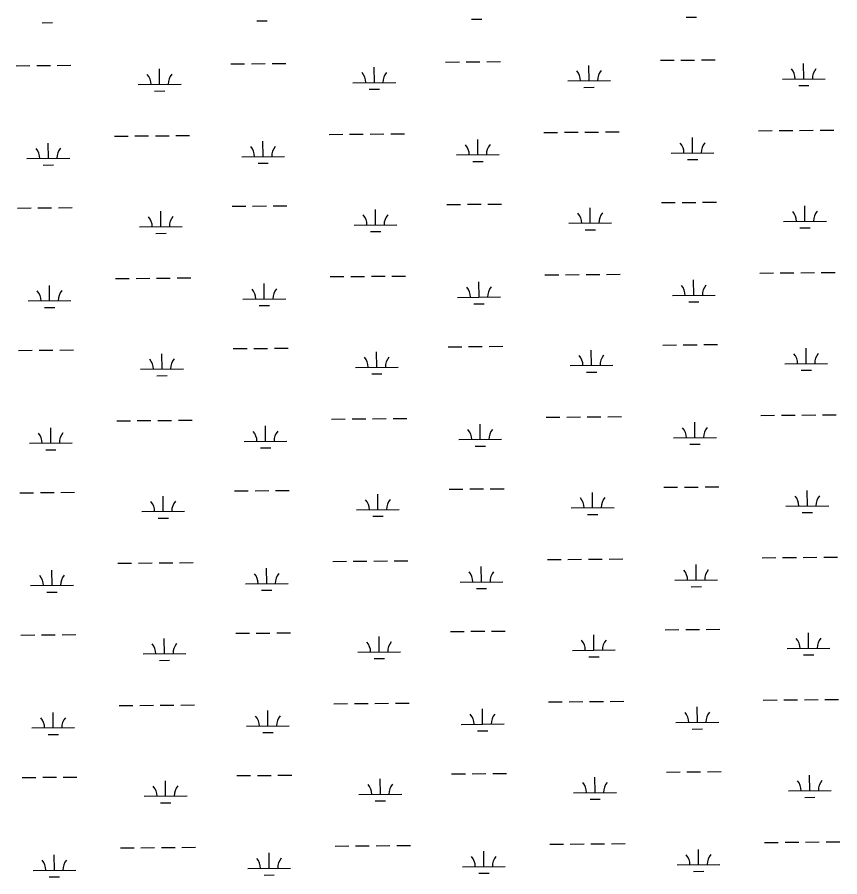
# Model space of a CAD drawing. Extents: x 3568792 to 3606828, y 529143 to 554785.
# Drawn here: x 3592959 to 3594882, y 546965 to 548973 of the extents above; entities that cross this region are included whole.
import ezdxf

# ---------------------------------------------------------------- set-up
doc = ezdxf.new("R2010")
doc.units = 0
doc.layers.add('V-WETL-SWMP', color=7, linetype='Continuous')

msp = doc.modelspace()

# ---------------------------------------------------------------- linework, layer by layer
at = {"layer": 'V-WETL-SWMP'}
for p, q in [((3594020.8, 548969), (3594044.8, 548969.2)), ((3594522.7, 548973.3), (3594546.7, 548973.5)), ((3593017.1, 548960.6), (3593041.1, 548960.8)), ((3593519, 548964.8), (3593543, 548965)), ((3593960.3, 548868.5), (3593992.3, 548868.8)), ((3594008.3, 548868.9), (3594040.3, 548869.2)), ((3594056.3, 548869.3), (3594088.3, 548869.6)), ((3594462.2, 548872.8), (3594494.2, 548873)), ((3594510.2, 548873.2), (3594542.2, 548873.4)), ((3594558.2, 548873.6), (3594590.2, 548873.8)), ((3592956.5, 548860.1), (3592988.5, 548860.3)), ((3593004.5, 548860.5), (3593036.5, 548860.7)), ((3593052.5, 548860.9), (3593084.5, 548861.1)), ((3593291.7, 548816.5), (3593291.4, 548852.5)), ((3593458.4, 548864.3), (3593490.4, 548864.6)), ((3593506.4, 548864.7), (3593538.4, 548865)), ((3593554.4, 548865.1), (3593586.4, 548865.4)), ((3593793.6, 548820.7), (3593793.3, 548856.7)), ((3594295.5, 548824.9), (3594295.2, 548860.9)), ((3594797.4, 548829.2), (3594797.1, 548865.2)), ((3594747.4, 548828.7), (3594847.4, 548829.6)), ((3593241.7, 548816), (3593341.7, 548816.9)), ((3593743.6, 548820.3), (3593843.6, 548821.1)), ((3594245.5, 548824.5), (3594345.5, 548825.3)), ((3594283.6, 548809.4), (3594307.6, 548809.6)), ((3594785.5, 548813.6), (3594809.5, 548813.8)), ((3593279.9, 548800.9), (3593303.9, 548801.1)), ((3593781.7, 548805.2), (3593805.7, 548805.4)), ((3594691.6, 548708.2), (3594723.6, 548708.5)), ((3594739.6, 548708.6), (3594771.6, 548708.9)), ((3594787.6, 548709), (3594819.6, 548709.3)), ((3594835.6, 548709.4), (3594867.6, 548709.7)), ((3593185.9, 548695.5), (3593217.9, 548695.8)), ((3593233.9, 548695.9), (3593265.9, 548696.2)), ((3593281.9, 548696.3), (3593313.9, 548696.6)), ((3593329.9, 548696.7), (3593361.9, 548697)), ((3593687.8, 548699.7), (3593719.8, 548700)), ((3593735.8, 548700.1), (3593767.8, 548700.4)), ((3593783.8, 548700.5), (3593815.8, 548700.8)), ((3593831.8, 548700.9), (3593863.8, 548701.2)), ((3594035.5, 548651.9), (3594035.2, 548687.9)), ((3594189.7, 548704), (3594221.7, 548704.2)), ((3594237.7, 548704.4), (3594269.7, 548704.6)), ((3594285.7, 548704.8), (3594317.7, 548705)), ((3594333.7, 548705.2), (3594365.7, 548705.4)), ((3594537.4, 548656.1), (3594537.1, 548692.1)), ((3593031.7, 548643.4), (3593031.4, 548679.4)), ((3593533.6, 548647.7), (3593533.3, 548683.7)), ((3593483.6, 548647.3), (3593583.6, 548648.1)), ((3593985.5, 548651.5), (3594085.5, 548652.3)), ((3594487.4, 548655.7), (3594587.4, 548656.6)), ((3592981.7, 548643), (3593081.7, 548643.9)), ((3593019.9, 548627.9), (3593043.9, 548628.1)), ((3593521.8, 548632.1), (3593545.8, 548632.3)), ((3594023.7, 548636.4), (3594047.7, 548636.6)), ((3594525.5, 548640.6), (3594549.5, 548640.8)), ((3592959.3, 548527.4), (3592991.3, 548527.7)), ((3593007.3, 548527.8), (3593039.3, 548528.1)), ((3593055.3, 548528.2), (3593087.3, 548528.5)), ((3593461.2, 548531.6), (3593493.2, 548531.9)), ((3593509.2, 548532), (3593541.2, 548532.3)), ((3593557.2, 548532.4), (3593589.2, 548532.7)), ((3593963.1, 548535.9), (3593995.1, 548536.1)), ((3594011.1, 548536.3), (3594043.1, 548536.5)), ((3594059.1, 548536.7), (3594091.1, 548536.9)), ((3594298.3, 548492.3), (3594298, 548528.3)), ((3594465, 548540.1), (3594497, 548540.4)), ((3594513, 548540.5), (3594545, 548540.8)), ((3594561, 548540.9), (3594593, 548541.2)), ((3594800.2, 548496.5), (3594799.9, 548532.5)), ((3593294.5, 548483.8), (3593294.2, 548519.8)), ((3593796.4, 548488), (3593796.1, 548524)), ((3593746.4, 548487.6), (3593846.4, 548488.4)), ((3594248.3, 548491.8), (3594348.3, 548492.7)), ((3594750.2, 548496.1), (3594850.2, 548496.9)), ((3593244.5, 548483.4), (3593344.5, 548484.2)), ((3593282.7, 548468.3), (3593306.7, 548468.5)), ((3593784.6, 548472.5), (3593808.6, 548472.7)), ((3594286.4, 548476.7), (3594310.4, 548476.9)), ((3594788.3, 548481), (3594812.3, 548481.2)), ((3593690.6, 548367.1), (3593722.6, 548367.3)), ((3593738.6, 548367.5), (3593770.6, 548367.7)), ((3593786.6, 548367.9), (3593818.6, 548368.1)), ((3593834.6, 548368.3), (3593866.6, 548368.5)), ((3594192.5, 548371.3), (3594224.5, 548371.6)), ((3594240.5, 548371.7), (3594272.5, 548372)), ((3594288.5, 548372.1), (3594320.5, 548372.4)), ((3594336.5, 548372.5), (3594368.5, 548372.8)), ((3594694.4, 548375.5), (3594726.4, 548375.8)), ((3594742.4, 548375.9), (3594774.4, 548376.2)), ((3594790.4, 548376.3), (3594822.4, 548376.6)), ((3594838.4, 548376.7), (3594870.4, 548377)), ((3593034.5, 548310.8), (3593034.2, 548346.8)), ((3593188.7, 548362.8), (3593220.7, 548363.1)), ((3593236.7, 548363.2), (3593268.7, 548363.5)), ((3593284.7, 548363.6), (3593316.7, 548363.9)), ((3593332.7, 548364), (3593364.7, 548364.3)), ((3593536.4, 548315), (3593536.1, 548351)), ((3594038.3, 548319.2), (3594038, 548355.2)), ((3594540.2, 548323.5), (3594539.9, 548359.5)), ((3592984.6, 548310.4), (3593084.5, 548311.2)), ((3593486.4, 548314.6), (3593586.4, 548315.4)), ((3593988.3, 548318.8), (3594088.3, 548319.7)), ((3594490.2, 548323.1), (3594590.2, 548323.9)), ((3594528.4, 548307.9), (3594552.3, 548308.2)), ((3593022.7, 548295.2), (3593046.7, 548295.4)), ((3593524.6, 548299.5), (3593548.6, 548299.7)), ((3594026.5, 548303.7), (3594050.5, 548303.9)), ((3594061.9, 548204), (3594093.9, 548204.3)), ((3594467.8, 548207.4), (3594499.8, 548207.7)), ((3594515.8, 548207.8), (3594547.8, 548208.1)), ((3594563.8, 548208.2), (3594595.8, 548208.5)), ((3592962.1, 548194.7), (3592994.1, 548195)), ((3593010.1, 548195.1), (3593042.1, 548195.4)), ((3593058.1, 548195.5), (3593090.1, 548195.8)), ((3593297.3, 548151.1), (3593297, 548187.1)), ((3593464, 548199), (3593496, 548199.2)), ((3593512, 548199.4), (3593544, 548199.6)), ((3593560, 548199.8), (3593592, 548200)), ((3593799.2, 548155.4), (3593798.9, 548191.4)), ((3593965.9, 548203.2), (3593997.9, 548203.5)), ((3594013.9, 548203.6), (3594045.9, 548203.9)), ((3594301.1, 548159.6), (3594300.8, 548195.6)), ((3594803, 548163.8), (3594802.7, 548199.8)), ((3594753, 548163.4), (3594853, 548164.3)), ((3593247.3, 548150.7), (3593347.3, 548151.6)), ((3593749.2, 548154.9), (3593849.2, 548155.8)), ((3594251.1, 548159.2), (3594351.1, 548160)), ((3594289.3, 548144.1), (3594313.3, 548144.3)), ((3594791.1, 548148.3), (3594815.1, 548148.5)), ((3593285.5, 548135.6), (3593309.5, 548135.8)), ((3593787.4, 548139.8), (3593811.4, 548140)), ((3594745.2, 548043.3), (3594777.2, 548043.5)), ((3594793.2, 548043.7), (3594825.2, 548043.9)), ((3594841.2, 548044.1), (3594873.2, 548044.3)), ((3593191.5, 548030.2), (3593223.5, 548030.4)), ((3593239.5, 548030.6), (3593271.5, 548030.8)), ((3593287.5, 548031), (3593319.5, 548031.2)), ((3593335.5, 548031.4), (3593367.5, 548031.6)), ((3593693.4, 548034.4), (3593725.4, 548034.7)), ((3593741.4, 548034.8), (3593773.4, 548035.1)), ((3593789.4, 548035.2), (3593821.4, 548035.5)), ((3593837.4, 548035.6), (3593869.4, 548035.9)), ((3594195.3, 548038.6), (3594227.3, 548038.9)), ((3594243.3, 548039), (3594275.3, 548039.3)), ((3594291.3, 548039.4), (3594323.3, 548039.7)), ((3594339.3, 548039.8), (3594371.3, 548040.1)), ((3594543, 547990.8), (3594542.7, 548026.8)), ((3594697.2, 548042.9), (3594729.2, 548043.1)), ((3593037.4, 547978.1), (3593037.1, 548014.1)), ((3593539.2, 547982.3), (3593538.9, 548018.3)), ((3594041.1, 547986.6), (3594040.8, 548022.6)), ((3593991.1, 547986.2), (3594091.1, 547987)), ((3594493, 547990.4), (3594593, 547991.2)), ((3592987.4, 547977.7), (3593087.4, 547978.5)), ((3593489.2, 547981.9), (3593589.2, 547982.8)), ((3593527.4, 547966.8), (3593551.4, 547967)), ((3594029.3, 547971.1), (3594053.3, 547971.3)), ((3594531.2, 547975.3), (3594555.2, 547975.5)), ((3593025.5, 547962.6), (3593049.5, 547962.8)), ((3593012.9, 547862.5), (3593044.9, 547862.7)), ((3593060.9, 547862.9), (3593092.9, 547863.1)), ((3593466.8, 547866.3), (3593498.8, 547866.6)), ((3593514.8, 547866.7), (3593546.8, 547867)), ((3593562.8, 547867.1), (3593594.8, 547867.4)), ((3593968.7, 547870.5), (3594000.7, 547870.8)), ((3594016.7, 547870.9), (3594048.7, 547871.2)), ((3594064.7, 547871.3), (3594096.7, 547871.6)), ((3594303.9, 547826.9), (3594303.6, 547862.9)), ((3594470.6, 547874.8), (3594502.6, 547875)), ((3594518.6, 547875.2), (3594550.6, 547875.4)), ((3594566.6, 547875.6), (3594598.6, 547875.9)), ((3594805.8, 547831.2), (3594805.5, 547867.2)), ((3592964.9, 547862.1), (3592996.9, 547862.3)), ((3593300.1, 547818.5), (3593299.8, 547854.5)), ((3593802, 547822.7), (3593801.7, 547858.7)), ((3593752, 547822.3), (3593852, 547823.1)), ((3594253.9, 547826.5), (3594353.9, 547827.4)), ((3594755.8, 547830.7), (3594855.8, 547831.6)), ((3593250.1, 547818), (3593350.1, 547818.9)), ((3593288.3, 547802.9), (3593312.3, 547803.1)), ((3593790.2, 547807.2), (3593814.2, 547807.4)), ((3594292.1, 547811.4), (3594316.1, 547811.6)), ((3594793.9, 547815.6), (3594817.9, 547815.8)), ((3593744.2, 547702.1), (3593776.2, 547702.4)), ((3593792.2, 547702.5), (3593824.2, 547702.8)), ((3593840.2, 547702.9), (3593872.2, 547703.2)), ((3594198.1, 547706), (3594230.1, 547706.2)), ((3594246.1, 547706.4), (3594278.1, 547706.6)), ((3594294.1, 547706.8), (3594326.1, 547707)), ((3594342.1, 547707.2), (3594374.1, 547707.4)), ((3594700, 547710.2), (3594732, 547710.5)), ((3594748, 547710.6), (3594780, 547710.9)), ((3594796, 547711), (3594828, 547711.3)), ((3594844, 547711.4), (3594876, 547711.7)), ((3593194.3, 547697.5), (3593226.3, 547697.8)), ((3593242.3, 547697.9), (3593274.3, 547698.2)), ((3593290.3, 547698.3), (3593322.3, 547698.6)), ((3593338.3, 547698.7), (3593370.3, 547699)), ((3593542.1, 547649.7), (3593541.7, 547685.7)), ((3593696.2, 547701.7), (3593728.2, 547702)), ((3594043.9, 547653.9), (3594043.6, 547689.9)), ((3594545.8, 547658.2), (3594545.5, 547694.2)), ((3593040.2, 547645.5), (3593039.9, 547681.5)), ((3592990.2, 547645), (3593090.2, 547645.9)), ((3593492.1, 547649.3), (3593592.1, 547650.1)), ((3593993.9, 547653.5), (3594093.9, 547654.3)), ((3594495.8, 547657.7), (3594595.8, 547658.6)), ((3594534, 547642.6), (3594558, 547642.8)), ((3593028.3, 547629.9), (3593052.3, 547630.1)), ((3593530.2, 547634.2), (3593554.2, 547634.4)), ((3594032.1, 547638.4), (3594056.1, 547638.6)), ((3594473.4, 547542.1), (3594505.4, 547542.4)), ((3594521.4, 547542.5), (3594553.4, 547542.8)), ((3594569.4, 547542.9), (3594601.4, 547543.2)), ((3592967.7, 547529.4), (3592999.7, 547529.7)), ((3593015.7, 547529.8), (3593047.7, 547530.1)), ((3593063.7, 547530.2), (3593095.7, 547530.5)), ((3593303, 547485.8), (3593302.7, 547521.8)), ((3593469.6, 547533.6), (3593501.6, 547533.9)), ((3593517.6, 547534), (3593549.6, 547534.3)), ((3593565.6, 547534.4), (3593597.6, 547534.7)), ((3593804.8, 547490), (3593804.5, 547526)), ((3593971.5, 547537.9), (3594003.5, 547538.1)), ((3594019.5, 547538.3), (3594051.5, 547538.5)), ((3594067.5, 547538.7), (3594099.5, 547539)), ((3594306.7, 547494.3), (3594306.4, 547530.3)), ((3594808.6, 547498.5), (3594808.3, 547534.5)), ((3593253, 547485.4), (3593353, 547486.2)), ((3593754.8, 547489.6), (3593854.8, 547490.5)), ((3594256.7, 547493.8), (3594356.7, 547494.7)), ((3594758.6, 547498.1), (3594858.6, 547498.9)), ((3594796.8, 547483), (3594820.8, 547483.2)), ((3593291.1, 547470.3), (3593315.1, 547470.5)), ((3593793, 547474.5), (3593817, 547474.7)), ((3594294.9, 547478.7), (3594318.9, 547478.9)), ((3593197.1, 547364.8), (3593229.1, 547365.1)), ((3593245.1, 547365.2), (3593277.1, 547365.5)), ((3593293.1, 547365.6), (3593325.1, 547365.9)), ((3593341.1, 547366), (3593373.1, 547366.3)), ((3593699, 547369.1), (3593731, 547369.3)), ((3593747, 547369.5), (3593779, 547369.7)), ((3593795, 547369.9), (3593827, 547370.1)), ((3593843, 547370.3), (3593875, 547370.6)), ((3594200.9, 547373.3), (3594232.9, 547373.6)), ((3594248.9, 547373.7), (3594280.9, 547374)), ((3594296.9, 547374.1), (3594328.9, 547374.4)), ((3594344.9, 547374.5), (3594376.9, 547374.8)), ((3594548.6, 547325.5), (3594548.3, 547361.5)), ((3594702.8, 547377.5), (3594734.8, 547377.8)), ((3594750.8, 547377.9), (3594782.8, 547378.2)), ((3594798.8, 547378.3), (3594830.8, 547378.6)), ((3594846.8, 547378.8), (3594878.8, 547379)), ((3593043, 547312.8), (3593042.7, 547348.8)), ((3593544.9, 547317), (3593544.6, 547353)), ((3594046.7, 547321.3), (3594046.4, 547357.3)), ((3593996.8, 547320.8), (3594096.7, 547321.7)), ((3594498.6, 547325.1), (3594598.6, 547325.9)), ((3592993, 547312.4), (3593093, 547313.2)), ((3593494.9, 547316.6), (3593594.9, 547317.4)), ((3593533, 547301.5), (3593557, 547301.7)), ((3594034.9, 547305.7), (3594058.9, 547305.9)), ((3594536.8, 547310), (3594560.8, 547310.2)), ((3593031.1, 547297.3), (3593055.1, 547297.5)), ((3593472.4, 547201), (3593504.4, 547201.2)), ((3593520.4, 547201.4), (3593552.4, 547201.7)), ((3593568.4, 547201.8), (3593600.4, 547202.1)), ((3593974.3, 547205.2), (3594006.3, 547205.5)), ((3594022.3, 547205.6), (3594054.3, 547205.9)), ((3594070.3, 547206), (3594102.3, 547206.3)), ((3594476.2, 547209.4), (3594508.2, 547209.7)), ((3594524.2, 547209.8), (3594556.2, 547210.1)), ((3594572.2, 547210.3), (3594604.2, 547210.5)), ((3594811.4, 547165.8), (3594811.1, 547201.8)), ((3592970.5, 547196.7), (3593002.5, 547197)), ((3593018.5, 547197.1), (3593050.5, 547197.4)), ((3593066.5, 547197.6), (3593098.5, 547197.8)), ((3593305.8, 547153.1), (3593305.5, 547189.1)), ((3593807.7, 547157.4), (3593807.3, 547193.4)), ((3594309.5, 547161.6), (3594309.2, 547197.6)), ((3594259.5, 547161.2), (3594359.5, 547162)), ((3594761.4, 547165.4), (3594861.4, 547166.3)), ((3593255.8, 547152.7), (3593355.8, 547153.6)), ((3593757.7, 547157), (3593857.6, 547157.8)), ((3593795.8, 547141.8), (3593819.8, 547142)), ((3594297.7, 547146.1), (3594321.7, 547146.3)), ((3594799.6, 547150.3), (3594823.6, 547150.5)), ((3593293.9, 547137.6), (3593317.9, 547137.8)), ((3594203.7, 547040.6), (3594235.7, 547040.9)), ((3594251.7, 547041), (3594283.7, 547041.3)), ((3594299.7, 547041.4), (3594331.7, 547041.7)), ((3594347.7, 547041.9), (3594379.7, 547042.1)), ((3594705.6, 547044.9), (3594737.6, 547045.1)), ((3594753.6, 547045.3), (3594785.6, 547045.5)), ((3594801.6, 547045.7), (3594833.6, 547046)), ((3594849.6, 547046.1), (3594881.6, 547046.4)), ((3593199.9, 547032.2), (3593231.9, 547032.4)), ((3593247.9, 547032.6), (3593279.9, 547032.8)), ((3593295.9, 547033), (3593327.9, 547033.3)), ((3593343.9, 547033.4), (3593375.9, 547033.7)), ((3593547.7, 546984.4), (3593547.4, 547020.4)), ((3593701.8, 547036.4), (3593733.8, 547036.7)), ((3593749.8, 547036.8), (3593781.8, 547037.1)), ((3593797.8, 547037.2), (3593829.8, 547037.5)), ((3593845.8, 547037.6), (3593877.8, 547037.9)), ((3594049.6, 546988.6), (3594049.3, 547024.6)), ((3594551.4, 546992.8), (3594551.1, 547028.8)), ((3593045.8, 546980.1), (3593045.5, 547016.1)), ((3592995.8, 546979.7), (3593095.8, 546980.5)), ((3593497.7, 546983.9), (3593597.7, 546984.8)), ((3593999.6, 546988.2), (3594099.6, 546989)), ((3594501.4, 546992.4), (3594601.4, 546993.3)), ((3593033.9, 546964.6), (3593057.9, 546964.8)), ((3593535.8, 546968.8), (3593559.8, 546969)), ((3594037.7, 546973.1), (3594061.7, 546973.3)), ((3594539.6, 546977.3), (3594563.6, 546977.5))]:
    msp.add_line(p, q, dxfattribs=at)
for centre, start, end in [((3594240.3, 548824.9), 359.7115, 41.2552), ((3594350.7, 548825.9), 139.7115, 181.2552), ((3594742.2, 548829.2), 359.7115, 41.2552), ((3594852.6, 548830.1), 139.7115, 181.2552), ((3593236.5, 548816.5), 359.7115, 41.2552), ((3593347, 548817.4), 139.7115, 181.2552), ((3593738.4, 548820.7), 359.7115, 41.2552), ((3593848.9, 548821.6), 139.7115, 181.2552), ((3592976.5, 548643.5), 359.7115, 41.2552), ((3593087, 548644.4), 139.7115, 181.2552), ((3593478.4, 548647.7), 359.7115, 41.2552), ((3593588.9, 548648.6), 139.7115, 181.2552), ((3593980.3, 548651.9), 359.7115, 41.2552), ((3594090.8, 548652.9), 139.7115, 181.2552), ((3594482.2, 548656.2), 359.7115, 41.2552), ((3594592.7, 548657.1), 139.7115, 181.2552), ((3593239.3, 548483.8), 359.7115, 41.2552), ((3593349.8, 548484.7), 139.7115, 181.2552), ((3593741.2, 548488), 359.7115, 41.2552), ((3593851.7, 548489), 139.7115, 181.2552), ((3594243.1, 548492.3), 359.7115, 41.2552), ((3594353.6, 548493.2), 139.7115, 181.2552), ((3594745, 548496.5), 359.7115, 41.2552), ((3594855.4, 548497.4), 139.7115, 181.2552), ((3594485, 548323.5), 359.7115, 41.2552), ((3594595.5, 548324.4), 139.7115, 181.2552), ((3592979.3, 548310.8), 359.7115, 41.2552), ((3593089.8, 548311.7), 139.7115, 181.2552), ((3593481.2, 548315), 359.7115, 41.2552), ((3593591.7, 548316), 139.7115, 181.2552), ((3593983.1, 548319.3), 359.7115, 41.2552), ((3594093.6, 548320.2), 139.7115, 181.2552), ((3594747.8, 548163.8), 359.7115, 41.2552), ((3594858.2, 548164.8), 139.7115, 181.2552), ((3593242.1, 548151.1), 359.7115, 41.2552), ((3593352.6, 548152.1), 139.7115, 181.2552), ((3593744, 548155.4), 359.7115, 41.2552), ((3593854.5, 548156.3), 139.7115, 181.2552), ((3594245.9, 548159.6), 359.7115, 41.2552), ((3594356.4, 548160.5), 139.7115, 181.2552), ((3593484, 547982.4), 359.7115, 41.2552), ((3593594.5, 547983.3), 139.7115, 181.2552), ((3593985.9, 547986.6), 359.7115, 41.2552), ((3594096.4, 547987.5), 139.7115, 181.2552), ((3594487.8, 547990.8), 359.7115, 41.2552), ((3594598.3, 547991.8), 139.7115, 181.2552), ((3592982.1, 547978.1), 359.7115, 41.2552), ((3593092.6, 547979.1), 139.7115, 181.2552), ((3593746.8, 547822.7), 359.7115, 41.2552), ((3593857.3, 547823.6), 139.7115, 181.2552), ((3594248.7, 547826.9), 359.7115, 41.2552), ((3594359.2, 547827.9), 139.7115, 181.2552), ((3594750.6, 547831.2), 359.7115, 41.2552), ((3594861.1, 547832.1), 139.7115, 181.2552), ((3593244.9, 547818.5), 359.7115, 41.2552), ((3593355.4, 547819.4), 139.7115, 181.2552), ((3592984.9, 547645.5), 359.7115, 41.2552), ((3593095.4, 547646.4), 139.7115, 181.2552), ((3593486.8, 547649.7), 359.7115, 41.2552), ((3593597.3, 547650.6), 139.7115, 181.2552), ((3593988.7, 547653.9), 359.7115, 41.2552), ((3594099.2, 547654.9), 139.7115, 181.2552), ((3594490.6, 547658.2), 359.7115, 41.2552), ((3594601.1, 547659.1), 139.7115, 181.2552), ((3594753.4, 547498.5), 359.7115, 41.2552), ((3594863.9, 547499.4), 139.7115, 181.2552), ((3593247.7, 547485.8), 359.7115, 41.2552), ((3593358.2, 547486.7), 139.7115, 181.2552), ((3593749.6, 547490), 359.7115, 41.2552), ((3593860.1, 547491), 139.7115, 181.2552), ((3594251.5, 547494.3), 359.7115, 41.2552), ((3594362, 547495.2), 139.7115, 181.2552), ((3593600.1, 547318), 139.7115, 181.2552), ((3593991.5, 547321.3), 359.7115, 41.2552), ((3594102, 547322.2), 139.7115, 181.2552), ((3594493.4, 547325.5), 359.7115, 41.2552), ((3594603.9, 547326.4), 139.7115, 181.2552), ((3592987.7, 547312.8), 359.7115, 41.2552), ((3593098.2, 547313.7), 139.7115, 181.2552), ((3593489.6, 547317), 359.7115, 41.2552), ((3593752.4, 547157.4), 359.7115, 41.2552), ((3593862.9, 547158.3), 139.7115, 181.2552), ((3594254.3, 547161.6), 359.7115, 41.2552), ((3594364.8, 547162.5), 139.7115, 181.2552), ((3594756.2, 547165.8), 359.7115, 41.2552), ((3594866.7, 547166.8), 139.7115, 181.2552), ((3593250.5, 547153.1), 359.7115, 41.2552), ((3593361, 547154.1), 139.7115, 181.2552), ((3592990.5, 546980.1), 359.7115, 41.2552), ((3593101, 546981.1), 139.7115, 181.2552), ((3593492.4, 546984.4), 359.7115, 41.2552), ((3593602.9, 546985.3), 139.7115, 181.2552), ((3593994.3, 546988.6), 359.7115, 41.2552), ((3594104.8, 546989.5), 139.7115, 181.2552), ((3594496.2, 546992.8), 359.7115, 41.2552), ((3594606.7, 546993.8), 139.7115, 181.2552)]:
    msp.add_arc(centre, 35.2, start, end, dxfattribs=at)

doc.saveas('drawing.dxf')
